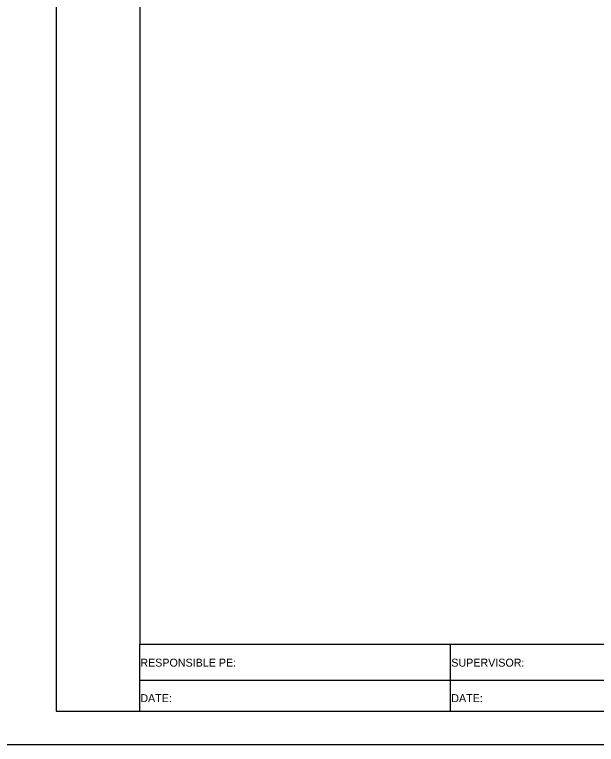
# Model space of a CAD drawing. Extents: x 2193008 to 2198143, y 1236112 to 1237864.
# Drawn here: x 2197596 to 2197683.1, y 1237118 to 1237227.5 of the extents above; entities that cross this region are included whole.
import ezdxf

# ---------------------------------------------------------------- set-up
doc = ezdxf.new("R2010")
doc.units = 0
for name, color, linetype in [('ANNO-TXT', 7, 'Continuous'), ('M-ROADS', 7, 'Continuous'), ('SHT-BNDRY', 7, 'Continuous')]:
    doc.layers.add(name, color=color, linetype=linetype)

msp = doc.modelspace()

# ---------------------------------------------------------------- linework, layer by layer
msp.add_lwpolyline([(2197614.71, 1237133.05), (2197914.71, 1237133.05), (2197914.71, 1237323.05), (2197614.71, 1237323.05)], close=True)
at = {"layer": 'M-ROADS'}
msp.add_lwpolyline([(2197589.71, 1237118.04), (2197929.71, 1237118.04), (2197929.71, 1237338.04), (2197589.71, 1237338.04)], close=True, dxfattribs=at)
at = {"layer": 'SHT-BNDRY'}
for p, q in [((2197614.71, 1237123.04), (2197614.71, 1237133.05)), ((2197661.23, 1237133.05), (2197661.23, 1237123.04)), ((2197614.71, 1237127.65), (2197770.33, 1237127.65))]:
    msp.add_line(p, q, dxfattribs=at)
msp.add_lwpolyline([(2197602.21, 1237123.04), (2197924.71, 1237123.04), (2197924.71, 1237333.04), (2197602.21, 1237333.04)], close=True, dxfattribs=at)

# ---------------------------------------------------------------- texts
at = {"layer": 'ANNO-TXT'}
for s, p in [('RESPONSIBLE PE:', (2197614.8, 1237129.69)), ('SUPERVISOR:', (2197661.4, 1237129.69)), ('DATE:', (2197614.8, 1237124.37)), ('DATE:', (2197661.4, 1237124.37))]:
    msp.add_text(s, height=1.2, rotation=360, dxfattribs=at).set_placement(p)

doc.saveas('drawing.dxf')
